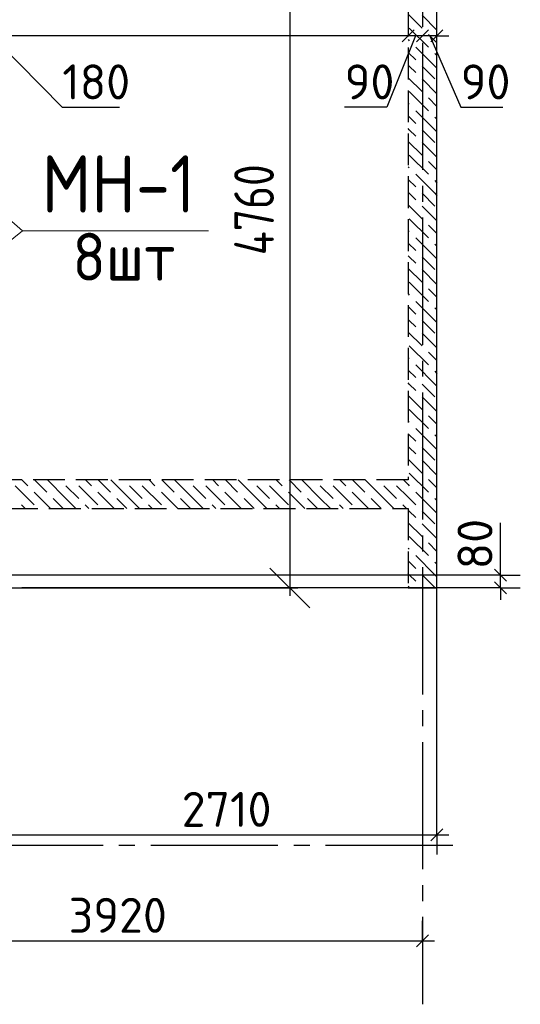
# Model space of a CAD drawing. Header units: millimetres. Extents: x 40580 to 1930067, y -240640 to 81020.
# Tile 515 of 656: x 1220150 to 1223299, y -224300 to -218104. Entities that reach past the tile are written whole.
import ezdxf

# ---------------------------------------------------------------- set-up
doc = ezdxf.new("R2010")
doc.units = ezdxf.units.MM
for name, pattern in [('______2', [270, 200, -70]), ('______5', [1100, 800, -100, 100, -100]), ('CENTER', [2, 1.25, -0.25, 0.25, -0.25])]:
    doc.linetypes.add(name, pattern=pattern)
for name, color, linetype, lineweight in [('Standard', 7, 'Continuous', 25), ('ОСИ', 7, 'CENTER', 15), ('Примечания', 7, 'Continuous', 13)]:
    doc.layers.add(name, color=color, linetype=linetype, lineweight=lineweight)
doc.layers.add('ЖБ Стена верхний уровень', color=7, linetype='______2', true_color=0x656565)
doc.layers.add('Размерная выноска', color=7, linetype='Continuous')
doc.layers.add('Тонкие', color=7, linetype='Continuous')
doc.styles.add('GOST 2.304', font='isocpeur.ttf', dxfattribs={"width": 0.8})
doc.styles.add('GOST 2.304-81', font='txt')
doc.styles.add('ISOCPEUR', font='isocpeur.ttf')
doc.dimstyles.new('СПДС', dxfattribs={"dimscale": 125, "dimtxt": 250, "dimasz": 250, "dimexe": 50, "dimexo": 10, "dimgap": 100, "dimtad": 1, "dimdec": 0, "dimtxsty": 'GOST 2.304-81', "dimblk": 'OBLIQUE', "dimcen": 250, "dimdle": 50, "dimadec": 0, "dimazin": 2, "dimtfac": 0.75, "dimtdec": 0, "dimtmove": 1, "dimatfit": 3, "dimfxl": 1, "dimtfill": 1, "dimtolj": 1, "dimarcsym": 1})

# ---------------------------------------------------------------- blocks, each defined once
blk = doc.blocks.new('_OBLIQUE')
at = {"color": 0, "linetype": 'ByBlock'}
blk.add_line((-0.5, -0.5), (0.5, 0.5), dxfattribs=at)
blk = doc.blocks.new('*D18352')
at = {"layer": 'Defpoints', "color": 0}
for p in [(1220063.9, -216919.7), (1220063.9, -221679.7), (1221849.2, -221679.7)]:
    blk.add_point(p, dxfattribs=at)
at = {"layer": 'Тонкие', "color": 0, "lineweight": -2}
for p, q in [((1221849.2, -216869.7), (1221849.2, -221729.7)), ((1220073.9, -216919.7), (1221899.2, -216919.7)), ((1220073.9, -221679.7), (1221899.2, -221679.7))]:
    blk.add_line(p, q, dxfattribs=at)
at = {"layer": 'Тонкие', "color": 0, "lineweight": -2, "xscale": 250, "yscale": 250, "zscale": 250}
for p, rotation in [((1221849.2, -216919.7), 90), ((1221849.2, -221679.7), 270)]:
    blk.add_blockref('_OBLIQUE', p, dxfattribs=dict(at, rotation=rotation))
at = {"layer": 'Тонкие', "color": 0, "insert": (1221624.2, -219299.7), "char_height": 250, "attachment_point": 5, "rotation": 90, "style": 'GOST 2.304', "bg_fill": 3, "box_fill_scale": 1.1, "bg_fill_color": 256, "bg_fill_true_color": 13158600, "bg_fill_transparency": 0}
blk.add_mtext('\\A1;4760', dxfattribs=at)

msp = doc.modelspace()

# ---------------------------------------------------------------- linework, layer by layer
at = {"layer": 'Standard', "color": 7, "linetype": 'Continuous', "lineweight": -3, "transparency": 33554687}
for p, q in [((1219973.9, -218205.4), (1220417.5, -218655.4)), ((1222638.9, -218205.4), (1222459.8, -218655.4)), ((1222683.9, -218205.4), (1222593.9, -218205.4)), ((1222773.9, -218205.4), (1222683.9, -218205.4)), ((1222728.9, -218205.4), (1222923.9, -218655.4)), ((1222773.9, -218205.4), (1222848.9, -218205.4)), ((1220417.5, -218655.4), (1220777.2, -218655.4)), ((1222459.8, -218655.4), (1222193.9, -218655.4)), ((1222923.9, -218655.4), (1223189.8, -218655.4)), ((1223173.9, -221599.7), (1223173.9, -221524.7)), ((1223173.9, -221679.7), (1223173.9, -221754.7)), ((1220063.9, -223233.1), (1222773.9, -223233.1)), ((1222773.9, -223233.1), (1222848.9, -223233.1)), ((1218763.9, -223899.7), (1222683.9, -223899.7)), ((1222683.9, -223899.7), (1222758.9, -223899.7))]:
    msp.add_line(p, q, dxfattribs=at)
at = {"layer": 'Standard', "color": 7, "linetype": 'Continuous', "lineweight": 25, "transparency": 33554687}
for p, q in [((1222631.4, -218167.9), (1222556.4, -218242.9)), ((1222721.4, -218167.9), (1222646.4, -218242.9)), ((1222811.4, -218167.9), (1222736.4, -218242.9)), ((1223211.4, -221637.2), (1223136.4, -221562.2)), ((1223211.4, -221717.2), (1223136.4, -221642.2)), ((1222736.4, -223270.6), (1222811.4, -223195.6)), ((1222646.4, -223937.2), (1222721.4, -223862.2))]:
    msp.add_line(p, q, dxfattribs=at)
at = {"layer": 'Standard', "color": 251, "linetype": 'Continuous', "lineweight": -3, "true_color": 0x656565, "transparency": 33554687}
for p, q in [((1223173.9, -221599.7), (1220163.9, -221599.7)), ((1223173.9, -221599.7), (1223048.9, -221599.7)), ((1223173.9, -221599.7), (1223298.9, -221599.7)), ((1223173.9, -221679.7), (1220163.9, -221679.7)), ((1223173.9, -221679.7), (1223048.9, -221679.7)), ((1223173.9, -221679.7), (1223298.9, -221679.7)), ((1222773.9, -223233.1), (1222773.9, -223108.1)), ((1222773.9, -223233.1), (1222773.9, -223358.1)), ((1222683.9, -223899.7), (1222683.9, -223774.7)), ((1222683.9, -223899.7), (1222683.9, -224024.7)), ((1222683.9, -223899.7), (1222683.9, -223899.7))]:
    msp.add_line(p, q, dxfattribs=at)
msp.add_lwpolyline([(1222773.9, -223233.1), (1222773.9, -220425.4), (1222773.9, -220425.4), (1222773.9, -217608.1)], dxfattribs=at)
at = {"layer": 'Standard', "color": 7, "linetype": 'Continuous', "lineweight": -3, "transparency": 33554687}
for points in [[(1222593.9, -218205.4), (1221121.4, -218205.4), (1221121.4, -218205.4), (1220063.9, -218205.4)], [(1223173.9, -221679.7), (1223173.9, -221655.5), (1223173.9, -221655.5), (1223173.9, -221599.7)]]:
    msp.add_lwpolyline(points, dxfattribs=at)
at = {"layer": 'ЖБ Стена верхний уровень', "color": 251, "linetype": '______2', "lineweight": -3, "true_color": 0x656565, "transparency": 33554687}
for p, q in [((1222593.9, -215849.7), (1222593.9, -220999.7)), ((1222773.9, -221679.7), (1222773.9, -215849.7)), ((1222593.9, -220999.7), (1220063.9, -220999.7)), ((1220063.9, -221179.7), (1222593.9, -221179.7)), ((1222593.9, -221179.7), (1222593.9, -221679.7)), ((1222593.9, -221679.7), (1222773.9, -221679.7))]:
    msp.add_line(p, q, dxfattribs=at)
at = {"layer": 'ЖБ Стена верхний уровень', "color": 9, "linetype": 'Continuous', "lineweight": -3, "true_color": 0xc7c7c7, "transparency": 33554687}
for p, q in [((1222593.9, -218069.6), (1222680.8, -218156.6)), ((1222680.8, -218076.6), (1222773.9, -218169.7)), ((1222600.8, -218156.6), (1222720.8, -218276.6)), ((1222773.9, -218249.6), (1222720.8, -218196.6)), ((1222593.9, -218229.6), (1222600.8, -218236.6)), ((1222593.9, -218309.6), (1222640.8, -218356.6)), ((1222760.8, -218396.6), (1222640.8, -218276.6)), ((1222760.8, -218316.6), (1222773.9, -218329.6)), ((1222600.8, -218396.6), (1222593.9, -218389.6)), ((1222640.8, -218436.6), (1222600.8, -218396.6)), ((1222680.8, -218396.6), (1222760.8, -218476.6)), ((1222760.8, -218396.6), (1222773.9, -218409.6)), ((1222593.9, -218469.6), (1222680.8, -218556.6)), ((1222680.8, -218476.6), (1222773.9, -218569.7)), ((1222600.8, -218556.6), (1222720.8, -218676.6)), ((1222593.9, -218629.6), (1222600.8, -218636.6)), ((1222773.9, -218649.6), (1222720.8, -218596.6)), ((1222760.8, -218796.6), (1222640.8, -218676.6)), ((1222593.9, -218709.6), (1222640.8, -218756.6)), ((1222760.8, -218716.6), (1222773.9, -218729.6)), ((1222600.8, -218796.6), (1222593.9, -218789.6)), ((1222640.8, -218836.6), (1222600.8, -218796.6)), ((1222680.8, -218796.6), (1222760.8, -218876.6)), ((1222760.8, -218796.6), (1222773.9, -218809.6)), ((1222593.9, -218869.6), (1222680.8, -218956.6)), ((1222680.8, -218876.6), (1222773.9, -218969.7)), ((1222600.8, -218956.6), (1222720.8, -219076.6)), ((1222773.9, -219049.6), (1222720.8, -218996.6)), ((1222593.9, -219029.6), (1222600.8, -219036.6)), ((1222760.8, -219196.6), (1222640.8, -219076.6)), ((1222593.9, -219109.6), (1222640.8, -219156.6)), ((1222760.8, -219116.6), (1222773.9, -219129.6)), ((1222600.8, -219196.6), (1222593.9, -219189.6)), ((1222640.8, -219236.6), (1222600.8, -219196.6)), ((1222680.8, -219196.6), (1222760.8, -219276.6)), ((1222760.8, -219196.6), (1222773.9, -219209.6)), ((1222593.9, -219269.6), (1222680.8, -219356.6)), ((1222680.8, -219276.6), (1222773.9, -219369.7)), ((1222600.8, -219356.6), (1222720.8, -219476.6)), ((1222593.9, -219429.6), (1222600.8, -219436.6)), ((1222773.9, -219449.6), (1222720.8, -219396.6)), ((1222593.9, -219509.6), (1222640.8, -219556.6)), ((1222760.8, -219596.6), (1222640.8, -219476.6)), ((1222760.8, -219516.6), (1222773.9, -219529.6)), ((1222600.8, -219596.6), (1222593.9, -219589.6)), ((1222640.8, -219636.6), (1222600.8, -219596.6)), ((1222680.8, -219596.6), (1222760.8, -219676.6)), ((1222760.8, -219596.6), (1222773.9, -219609.6)), ((1222593.9, -219669.6), (1222680.8, -219756.6)), ((1222680.8, -219676.6), (1222773.9, -219769.7)), ((1222600.8, -219756.6), (1222720.8, -219876.6)), ((1222773.9, -219849.6), (1222720.8, -219796.6)), ((1222593.9, -219829.7), (1222600.8, -219836.6)), ((1222760.8, -219996.6), (1222640.8, -219876.6)), ((1222593.9, -219909.6), (1222640.8, -219956.6)), ((1222760.8, -219916.6), (1222773.9, -219929.6)), ((1222600.8, -219996.6), (1222593.9, -219989.6)), ((1222640.8, -220036.6), (1222600.8, -219996.6)), ((1222680.8, -219996.6), (1222760.8, -220076.6)), ((1222760.8, -219996.6), (1222773.9, -220009.6)), ((1222593.9, -220069.6), (1222680.8, -220156.6)), ((1222680.8, -220076.6), (1222773.9, -220169.7)), ((1222600.8, -220156.6), (1222720.8, -220276.6)), ((1222593.9, -220229.7), (1222600.8, -220236.6)), ((1222773.9, -220249.6), (1222720.8, -220196.6)), ((1222593.9, -220309.6), (1222640.8, -220356.6)), ((1222760.8, -220396.6), (1222640.8, -220276.6)), ((1222760.8, -220316.6), (1222773.9, -220329.6)), ((1222600.8, -220396.6), (1222593.9, -220389.6)), ((1222640.8, -220436.6), (1222600.8, -220396.6)), ((1222680.8, -220396.6), (1222760.8, -220476.6)), ((1222760.8, -220396.6), (1222773.9, -220409.6)), ((1222593.9, -220469.6), (1222680.8, -220556.6)), ((1222680.8, -220476.6), (1222773.9, -220569.7)), ((1222600.8, -220556.6), (1222720.8, -220676.6)), ((1222773.9, -220649.6), (1222720.8, -220596.6)), ((1222593.9, -220629.7), (1222600.8, -220636.6)), ((1222760.8, -220796.6), (1222640.8, -220676.6)), ((1222593.9, -220709.6), (1222640.8, -220756.6)), ((1222760.8, -220716.6), (1222773.9, -220729.6)), ((1222600.8, -220796.6), (1222593.9, -220789.6)), ((1222640.8, -220836.6), (1222600.8, -220796.6)), ((1222680.8, -220796.6), (1222760.8, -220876.6)), ((1222760.8, -220796.6), (1222773.9, -220809.6)), ((1222593.9, -220869.6), (1222680.8, -220956.6)), ((1222680.8, -220876.6), (1222773.9, -220969.7)), ((1220163.9, -220999.7), (1220200.8, -221036.6)), ((1220243.9, -220999.7), (1220320.8, -221076.6)), ((1220440.8, -221116.6), (1220324, -220999.7)), ((1220563.9, -220999.7), (1220600.8, -221036.6)), ((1220643.9, -220999.7), (1220720.8, -221076.6)), ((1220840.8, -221116.6), (1220724, -220999.7)), ((1220963.9, -220999.7), (1221000.8, -221036.6)), ((1221043.9, -220999.7), (1221120.8, -221076.6)), ((1221240.8, -221116.6), (1221124, -220999.7)), ((1221363.9, -220999.7), (1221400.8, -221036.6)), ((1221443.9, -220999.7), (1221520.8, -221076.6)), ((1221640.8, -221116.6), (1221524, -220999.7)), ((1221763.9, -220999.7), (1221800.8, -221036.6)), ((1221843.9, -220999.7), (1221920.8, -221076.6)), ((1222040.8, -221116.6), (1221924, -220999.7)), ((1222163.9, -220999.7), (1222200.8, -221036.6)), ((1222243.9, -220999.7), (1222320.8, -221076.6)), ((1222440.8, -221116.6), (1222324, -220999.7)), ((1222563.9, -220999.7), (1222593.9, -221029.7)), ((1222600.8, -220956.6), (1222720.8, -221076.6)), ((1222773.9, -221049.6), (1222720.8, -220996.6)), ((1220120.8, -221036.6), (1220240.8, -221156.6)), ((1220440.8, -221036.6), (1220520.8, -221116.6)), ((1220520.8, -221036.6), (1220640.8, -221156.6)), ((1220840.8, -221036.6), (1220920.8, -221116.6)), ((1220920.8, -221036.6), (1221040.8, -221156.6)), ((1221240.8, -221036.6), (1221320.8, -221116.6)), ((1221320.8, -221036.6), (1221440.8, -221156.6)), ((1221640.8, -221036.6), (1221720.8, -221116.6)), ((1221720.8, -221036.6), (1221840.8, -221156.6)), ((1222040.8, -221036.6), (1222120.8, -221116.6)), ((1222120.8, -221036.6), (1222240.8, -221156.6)), ((1222440.8, -221036.6), (1222520.8, -221116.6)), ((1222520.8, -221036.6), (1222593.9, -221109.6)), ((1222593.9, -221029.7), (1222600.8, -221036.6)), ((1220344, -221179.7), (1220240.8, -221076.6)), ((1220360.8, -221116.6), (1220424, -221179.7)), ((1220440.8, -221116.6), (1220504, -221179.7)), ((1220744, -221179.7), (1220640.8, -221076.6)), ((1220760.8, -221116.6), (1220824, -221179.7)), ((1220840.8, -221116.6), (1220904, -221179.7)), ((1221144, -221179.7), (1221040.8, -221076.6)), ((1221160.8, -221116.6), (1221224, -221179.7)), ((1221240.8, -221116.6), (1221304, -221179.7)), ((1221544, -221179.7), (1221440.8, -221076.6)), ((1221560.8, -221116.6), (1221624, -221179.7)), ((1221640.8, -221116.6), (1221704, -221179.7)), ((1221944, -221179.7), (1221840.8, -221076.6)), ((1221960.8, -221116.6), (1222024, -221179.7)), ((1222040.8, -221116.6), (1222104, -221179.7)), ((1222344, -221179.7), (1222240.8, -221076.6)), ((1222360.8, -221116.6), (1222424, -221179.7)), ((1222440.8, -221116.6), (1222504, -221179.7)), ((1222593.9, -221109.6), (1222640.8, -221156.6)), ((1222760.8, -221196.6), (1222640.8, -221076.6)), ((1222760.8, -221116.6), (1222773.9, -221129.6)), ((1220184, -221179.7), (1220160.8, -221156.6)), ((1220584, -221179.7), (1220560.8, -221156.6)), ((1220984, -221179.7), (1220960.8, -221156.6)), ((1221384, -221179.7), (1221360.8, -221156.6)), ((1221784, -221179.7), (1221760.8, -221156.6)), ((1222184, -221179.7), (1222160.8, -221156.6)), ((1222584, -221179.7), (1222560.8, -221156.6)), ((1222600.8, -221196.6), (1222593.9, -221189.6)), ((1222640.8, -221236.6), (1222600.8, -221196.6)), ((1222680.8, -221196.6), (1222760.8, -221276.6)), ((1222760.8, -221196.6), (1222773.9, -221209.6)), ((1222593.9, -221269.6), (1222680.8, -221356.6)), ((1222680.8, -221276.6), (1222773.9, -221369.7)), ((1222600.8, -221356.6), (1222720.8, -221476.6)), ((1222593.9, -221429.7), (1222600.8, -221436.6)), ((1222773.9, -221449.6), (1222720.8, -221396.6)), ((1222760.8, -221596.6), (1222640.8, -221476.6)), ((1222593.9, -221509.6), (1222640.8, -221556.6)), ((1222760.8, -221516.6), (1222773.9, -221529.6)), ((1222600.8, -221596.6), (1222593.9, -221589.6)), ((1222640.8, -221636.6), (1222600.8, -221596.6)), ((1222680.8, -221596.6), (1222760.8, -221676.6)), ((1222760.8, -221596.6), (1222773.9, -221609.6)), ((1222593.9, -221669.6), (1222604, -221679.7)), ((1222680.8, -221676.6), (1222683.9, -221679.7))]:
    msp.add_line(p, q, dxfattribs=at)
at = {"layer": 'ОСИ', "color": 8, "linetype": '______5', "lineweight": -3, "transparency": 33554687}
for p, q in [((1222683.9, -213849.7), (1222683.9, -224299.7)), ((1222873.9, -221599.7), (1191313.9, -221599.7)), ((1222873.9, -223299.7), (1191313.9, -223299.7))]:
    msp.add_line(p, q, dxfattribs=at)
at = {"layer": 'Примечания', "color": 7, "linetype": 'Continuous', "lineweight": 13, "transparency": 33554687}
for p, q in [((1219013.8, -218439.7), (1220168.3, -219431.7)), ((1219213.9, -220204.7), (1220168.3, -219431.7)), ((1220168.3, -219431.7), (1221336.7, -219431.7))]:
    msp.add_line(p, q, dxfattribs=at)
at = {"layer": 'Размерная выноска', "color": 7, "linetype": 'Continuous', "lineweight": 25, "transparency": 33554687}
msp.add_line((1223173.9, -221599.7), (1223173.9, -221269.7), dxfattribs=at)

# ---------------------------------------------------------------- texts
at = {"layer": 'Standard', "color": 7, "linetype": 'Continuous', "lineweight": 25, "transparency": 33554687, "style": 'ISOCPEUR'}
for s, insert, char_height, width, attachment_point in [('180', (1220417.5, -218605.4), 220, 485.073, 7), ('90', (1222193.9, -218605.4), 220, 391.311, 7), ('90', (1222923.9, -218605.4), 220, 391.311, 7), ('\\W0.88;МН-1', (1221254.6, -219317.6), 360, 1201.72, 9), ('{\\W0.9300;8шт}', (1221128.8, -219745.6), 300, 888.55, 9), ('2710', (1221168.7, -223183.1), 220, 625.741, 7), ('3920', (1220458, -223849.7), 220, 657.046, 7)]:
    msp.add_mtext(s, dxfattribs=dict(at, insert=insert, char_height=char_height, width=width, attachment_point=attachment_point))
at = {"layer": 'Standard', "color": 7, "linetype": 'Continuous', "lineweight": 25, "transparency": 33554687, "insert": (1223123.9, -221562.2), "char_height": 220, "width": 391.317, "attachment_point": 7, "rotation": 90, "style": 'ISOCPEUR'}
msp.add_mtext('80', dxfattribs=at)

# ---------------------------------------------------------------- next in the draw order: dimensions: what is measured, and where the dimension line sits
at = {"layer": 'Тонкие'}
dim = msp.add_linear_dim(base=(1221849.2, -221679.7), p1=(1220063.9, -216919.7), p2=(1220063.9, -221679.7), angle=90, dimstyle='СПДС', override={"dimscale": 1, "dimtxsty": 'GOST 2.304'}, dxfattribs=at)
dim.commit()
dim.dimension.update_dxf_attribs({"geometry": '*D18352', "text_midpoint": (1221624.2, -219299.7)})

doc.saveas('drawing.dxf')
